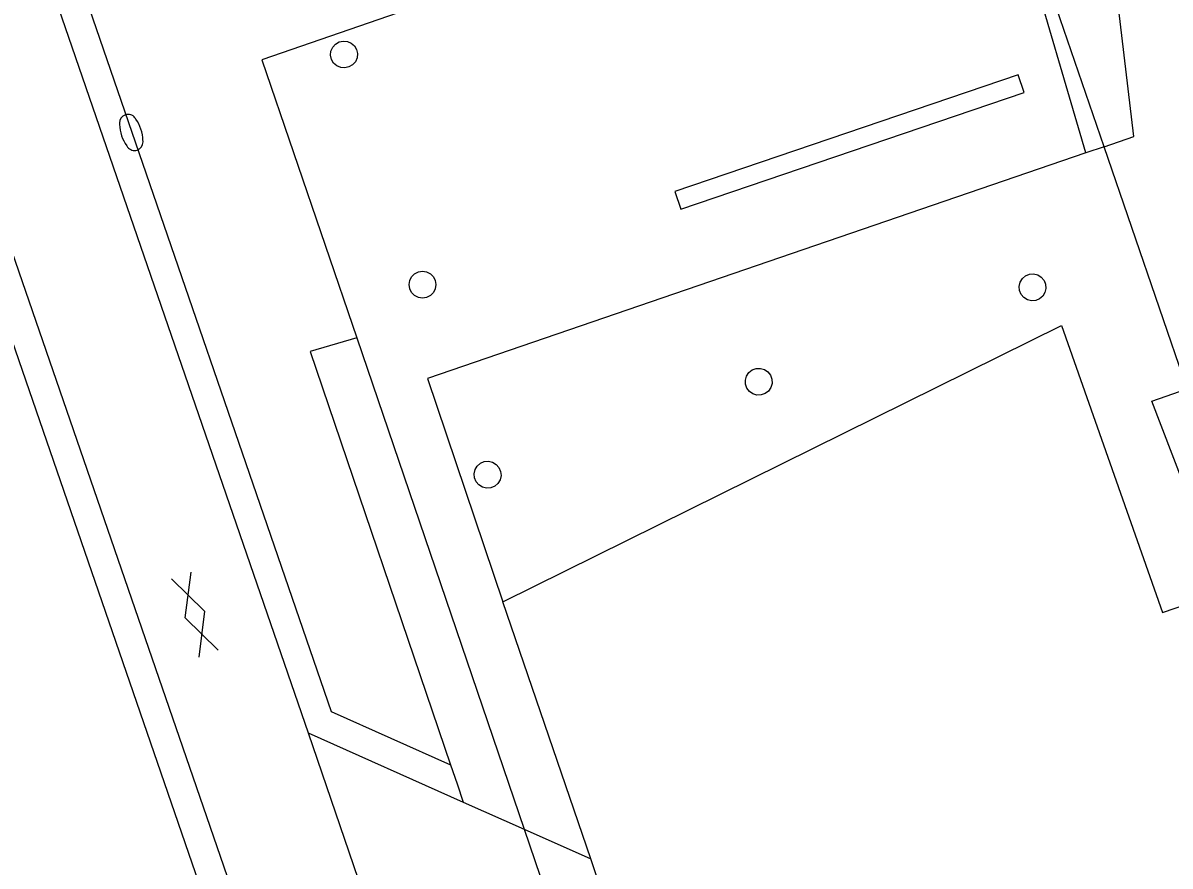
# Model space of a CAD drawing. Extents: x 132994 to 136000, y 393499 to 395512.
# Drawn here: x 134346.94 to 134374.65, y 394891.56 to 394911.92 of the extents above; entities that cross this region are included whole.
import ezdxf

# ---------------------------------------------------------------- set-up
doc = ezdxf.new("R2010")
doc.units = 0
for name, color, linetype in [('gg-bbg-onder overbouw', 7, 'Continuous'), ('gg-bbg-pand overbouw', 7, 'Continuous'), ('gg-bbg-pilaar onder overbouw', 7, 'Continuous'), ('gg-knt-verharding', 7, 'Continuous'), ('gg-knt-verharding nz', 7, 'Continuous'), ('gt-grn-groengrens', 7, 'Continuous'), ('gt-symb-brandkraan', 7, 'Continuous'), ('gt-symb-gesloten verharding', 7, 'Continuous')]:
    doc.layers.add(name, color=color, linetype=linetype)

# ---------------------------------------------------------------- blocks, each defined once
blk = doc.blocks.new('gt0-GESVH1')
at = {"layer": 'gt-symb-gesloten verharding'}
for p, q in [((-0.992, -0.261), (0.008, 0.239)), ((0.008, -0.261), (-0.992, 0.239)), ((0.008, 0.239), (1.008, -0.261)), ((1.008, 0.239), (0.008, -0.261))]:
    blk.add_line(p, q, dxfattribs=at)
blk = doc.blocks.new('gt0-BR')
at = {"layer": 'gt-symb-brandkraan'}
for centre, radius, start, end in [((-0.244, 0), 0.206, 107.5669, 252.4331), ((0.599, -2.664), 3, 106.892, 107.5669), ((0, -0.691), 0.938, 73.108, 106.892), ((-0.599, -2.664), 3, 72.4331, 73.108), ((0.244, 0), 0.206, 287.567, 72.4331), ((0.599, 2.664), 3, 252.4331, 253.108), ((0, 0.691), 0.938, 253.108, 286.8921), ((-0.599, 2.664), 3, 286.8921, 287.567)]:
    blk.add_arc(centre, radius, start, end, dxfattribs=at)

msp = doc.modelspace()

# ---------------------------------------------------------------- linework, layer by layer
at = {"layer": 'gg-bbg-onder overbouw'}
for p, q in [((134360.657, 394891.732), (134358.535, 394897.938)), ((134361.797, 394888.398), (134360.657, 394891.732))]:
    msp.add_line(p, q, dxfattribs=at)
msp.add_lwpolyline([(134358.535, 394897.938), (134372.026, 394904.613), (134374.467, 394897.679), (134453.49, 394924.707), (134453.246, 394925.387), (134455.466, 394926.319), (134455.516, 394926.199), (134459.87, 394928.026), (134459.822, 394928.155), (134461.529, 394928.875), (134461.58, 394928.755), (134463.414, 394929.524), (134463.367, 394929.652), (134470.635, 394932.707)], dxfattribs=at)
at = {"layer": 'gg-bbg-pand overbouw'}
for p, q in [((134373.057, 394908.926), (134371.059, 394914.741)), ((134355.004, 394904.314), (134359.051, 394892.447)), ((134359.051, 394892.447), (134360.578, 394887.969))]:
    msp.add_line(p, q, dxfattribs=at)
for points in [[(134470.635, 394932.707), (134375.238, 394900.12), (134374.216, 394902.785), (134375.065, 394903.083), (134373.057, 394908.926)], [(134371.059, 394914.741), (134370.254, 394917.084), (134352.714, 394911.027), (134355.004, 394904.314)]]:
    msp.add_lwpolyline(points, dxfattribs=at)
at = {"layer": 'gg-bbg-pilaar onder overbouw'}
for points in [[(134355.022, 394911.176), (134355.013, 394911.075), (134354.972, 394910.981), (134354.905, 394910.905), (134354.817, 394910.854), (134354.718, 394910.832), (134354.617, 394910.841), (134354.523, 394910.882), (134354.447, 394910.949), (134354.396, 394911.037), (134354.374, 394911.136), (134354.383, 394911.237), (134354.424, 394911.331), (134354.491, 394911.407), (134354.579, 394911.458), (134354.678, 394911.48), (134354.779, 394911.471), (134354.873, 394911.43), (134354.949, 394911.363), (134355, 394911.275), (134355.022, 394911.176)], [(134370.984, 394910.661), (134362.692, 394907.846), (134362.836, 394907.424), (134371.127, 394910.24), (134370.984, 394910.661)], [(134356.918, 394905.598), (134356.902, 394905.498), (134356.856, 394905.407), (134356.784, 394905.335), (134356.693, 394905.289), (134356.593, 394905.273), (134356.493, 394905.289), (134356.402, 394905.335), (134356.33, 394905.407), (134356.284, 394905.498), (134356.268, 394905.598), (134356.284, 394905.698), (134356.33, 394905.789), (134356.402, 394905.861), (134356.493, 394905.907), (134356.593, 394905.923), (134356.693, 394905.907), (134356.784, 394905.861), (134356.856, 394905.789), (134356.902, 394905.698), (134356.918, 394905.598)], [(134371.647, 394905.607), (134371.655, 394905.506), (134371.631, 394905.407), (134371.578, 394905.32), (134371.501, 394905.254), (134371.407, 394905.215), (134371.306, 394905.207), (134371.207, 394905.231), (134371.12, 394905.284), (134371.054, 394905.361), (134371.015, 394905.455), (134371.007, 394905.556), (134371.031, 394905.655), (134371.084, 394905.742), (134371.161, 394905.808), (134371.255, 394905.847), (134371.356, 394905.855), (134371.455, 394905.831), (134371.542, 394905.778), (134371.608, 394905.701), (134371.647, 394905.607)], [(134364.478, 394903.475), (134364.559, 394903.537), (134364.655, 394903.571), (134364.756, 394903.574), (134364.854, 394903.546), (134364.938, 394903.489), (134365, 394903.408), (134365.034, 394903.312), (134365.037, 394903.211), (134365.009, 394903.113), (134364.952, 394903.029), (134364.871, 394902.967), (134364.775, 394902.933), (134364.674, 394902.93), (134364.576, 394902.958), (134364.492, 394903.015), (134364.43, 394903.096), (134364.396, 394903.192), (134364.393, 394903.293), (134364.421, 394903.391), (134364.478, 394903.475)], [(134358.481, 394901.087), (134358.49, 394900.985), (134358.467, 394900.886), (134358.415, 394900.799), (134358.338, 394900.732), (134358.244, 394900.693), (134358.143, 394900.684), (134358.044, 394900.707), (134357.957, 394900.759), (134357.89, 394900.836), (134357.85, 394900.929), (134357.841, 394901.031), (134357.864, 394901.13), (134357.916, 394901.217), (134357.993, 394901.284), (134358.087, 394901.323), (134358.188, 394901.332), (134358.287, 394901.309), (134358.374, 394901.257), (134358.441, 394901.18), (134358.481, 394901.087)]]:
    msp.add_lwpolyline(points, dxfattribs=at)
at = {"layer": 'gg-knt-verharding'}
for p, q in [((134344.427, 394922.087), (134353.828, 394894.771)), ((134353.828, 394894.771), (134357.58, 394893.101)), ((134353.828, 394894.771), (134356.645, 394886.587)), ((134357.58, 394893.101), (134359.051, 394892.447)), ((134359.051, 394892.447), (134360.657, 394891.732))]:
    msp.add_line(p, q, dxfattribs=at)
for points in [[(134351.966, 394891.066), (134342.052, 394919.81), (134338.4, 394928.889)], [(134373.057, 394908.926), (134373.779, 394909.173), (134373.172, 394914.259)]]:
    msp.add_lwpolyline(points, dxfattribs=at)
at = {"layer": 'gg-knt-verharding nz'}
msp.add_line((134373.057, 394908.926), (134372.621, 394908.777), dxfattribs=at)
for points in [[(134372.621, 394908.777), (134371.177, 394913.7), (134371.059, 394914.741)], [(134372.621, 394908.777), (134356.713, 394903.332), (134358.535, 394897.938)]]:
    msp.add_lwpolyline(points, dxfattribs=at)
at = {"layer": 'gt-grn-groengrens'}
for p, q in [((134345.08, 394922.342), (134354.391, 394895.287)), ((134354.391, 394895.287), (134357.273, 394894.004)), ((134357.273, 394894.004), (134357.43, 394893.543)), ((134357.43, 394893.543), (134357.58, 394893.101))]:
    msp.add_line(p, q, dxfattribs=at)
for points in [[(134351.202, 394891.136), (134341.396, 394919.565), (134337.601, 394929)], [(134355.004, 394904.314), (134353.882, 394903.98), (134357.273, 394894.004)]]:
    msp.add_lwpolyline(points, dxfattribs=at)

# ---------------------------------------------------------------- block references
at = {"layer": 'gt-symb-brandkraan', "rotation": -71.51067367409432}
msp.add_blockref('gt0-BR', (134349.559, 394909.273), dxfattribs=at)
at = {"layer": 'gt-symb-gesloten verharding', "rotation": -70.85862620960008}
msp.add_blockref('gt0-GESVH1', (134351.103, 394897.641), dxfattribs=at)

doc.saveas('drawing.dxf')
